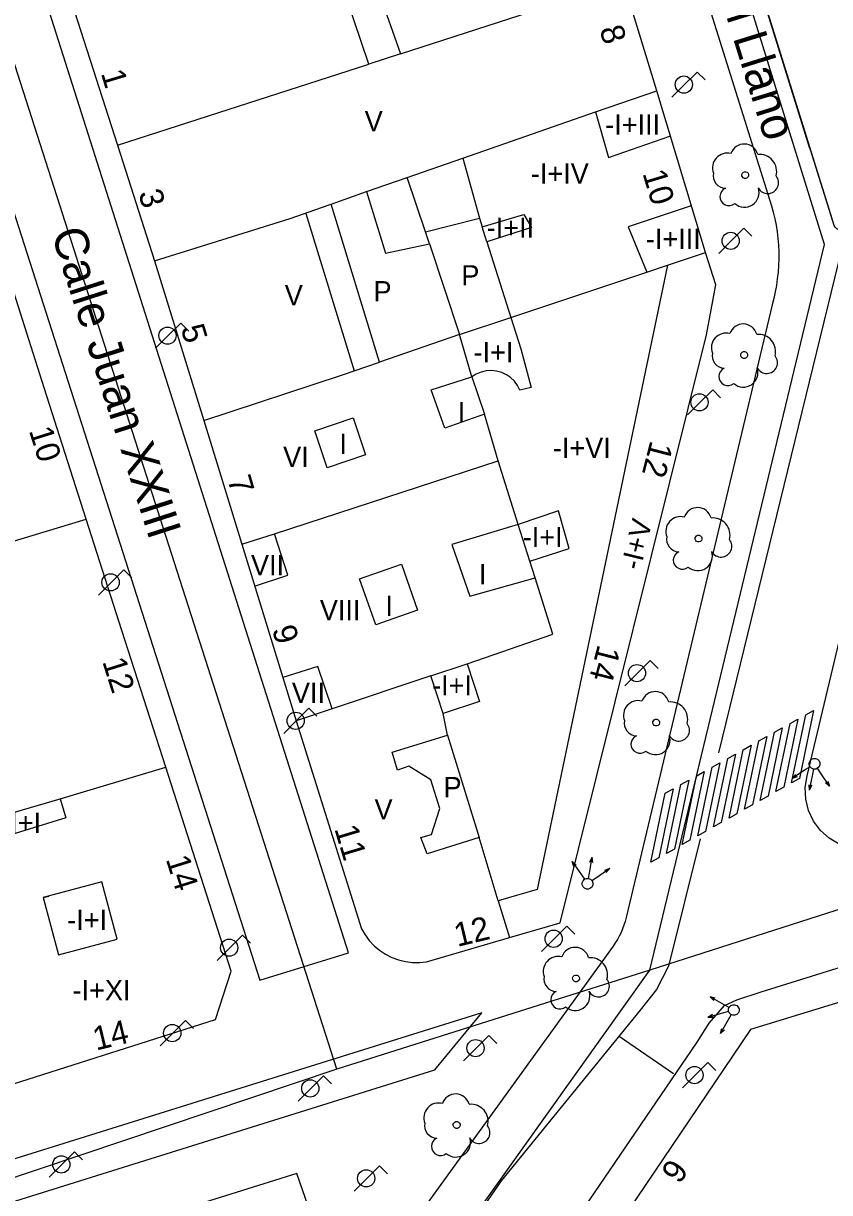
# Model space of a CAD drawing. Extents: x 282771 to 285132, y 4823109 to 4825496.
# Drawn here: x 285030 to 285089.7, y 4823691.1 to 4823777.7 of the extents above; entities that cross this region are included whole.
import ezdxf

# ---------------------------------------------------------------- set-up
doc = ezdxf.new("R2010")
doc.units = 0
for name, color, linetype in [('ACERA-BORDILLO', 7, 'Continuous'), ('ACERA-INTERIOR', 7, 'Continuous'), ('ARBOL', 7, 'Continuous'), ('BORDILLO', 7, 'Continuous'), ('CALLE-EJE', 7, 'Continuous'), ('CALLE-TEXTO', 7, 'Continuous'), ('EDIFICIO', 7, 'Continuous'), ('FAROLA', 7, 'Continuous'), ('INTERIOR-EDIFICIO', 7, 'Continuous'), ('MEDIANERA', 7, 'Continuous'), ('NUM-LOCAL', 7, 'Continuous'), ('NUM-PORTAL', 7, 'Continuous'), ('PASO-PEATONES', 7, 'Continuous'), ('SEMAFORO', 7, 'Continuous'), ('SENAL-VIARIA', 7, 'Continuous'), ('TXT-ALTURA-EDIFICIO', 7, 'Continuous'), ('ZONA-VERDE', 7, 'Continuous')]:
    doc.layers.add(name, color=color, linetype=linetype)

msp = doc.modelspace()

# ---------------------------------------------------------------- linework, layer by layer
at = {"layer": 'ACERA-BORDILLO'}
msp.add_line((285088.231, 4823768.412), (285077.692, 4823802.202), dxfattribs=at)
for points in [[(285071.144, 4823809.595), (285085.231, 4823764.639), (285085.378, 4823764.173), (285085.508, 4823763.7), (285085.62, 4823763.22), (285085.716, 4823762.734), (285085.793, 4823762.244), (285085.852, 4823761.75), (285085.892, 4823761.254), (285085.914, 4823760.756), (285085.916, 4823760.258), (285085.901, 4823759.76), (285085.866, 4823759.264), (285085.813, 4823758.771), (285085.742, 4823758.281), (285085.653, 4823757.796), (285085.546, 4823757.317), (285085.423, 4823756.844), (285074.617, 4823711.463), (285074.542, 4823711.18), (285074.453, 4823710.9), (285074.351, 4823710.624), (285074.234, 4823710.353), (285074.105, 4823710.088), (285073.963, 4823709.83), (285073.809, 4823709.58), (285073.643, 4823709.338), (285043.563, 4823667.72)], [(285130.1, 4823728.185), (285093.776, 4823716.756), (285092.936, 4823716.536), (285092.066, 4823716.486), (285091.216, 4823716.606), (285090.396, 4823716.896), (285089.656, 4823717.336), (285089.016, 4823717.916), (285088.496, 4823718.606), (285088.126, 4823719.396), (285087.916, 4823720.236), (285087.876, 4823721.096), (285088.016, 4823721.956), (285103.347, 4823786.287), (285105.517, 4823795.557), (285107.437, 4823803.747)], [(285019.047, 4823795.556), (285047.469, 4823706.836), (285054.041, 4823708.861), (285026.457, 4823795.556)], [(285052.935, 4823662.725), (285079.88, 4823702.226), (285080.773, 4823703.644), (285081.43, 4823704.408), (285081.91, 4823704.941), (285082.815, 4823705.367), (285084.605, 4823705.958), (285124.749, 4823718.454), (285125.655, 4823718.579), (285126.455, 4823718.526), (285127.058, 4823718.33), (285127.68, 4823718.028), (285128.249, 4823717.655), (285128.781, 4823717.051), (285129.19, 4823716.446), (285129.546, 4823715.907), (285130.1, 4823714.825)]]:
    msp.add_lwpolyline(points, dxfattribs=at)
at = {"layer": 'ACERA-INTERIOR'}
msp.add_lwpolyline([(285009.075, 4823684.129), (285060.446, 4823700.183), (285063.92, 4823704.412), (285008.287, 4823687.025)], dxfattribs=at)
at = {"layer": 'ARBOL'}
for centre, major_axis, start_param, end_param in [((285083.366, 4823767.709), (0.576, 0.864), 5.573902, 8.117581), ((285082.106, 4823766.979), (0.609, 0.912), 0.334241, 2.518072), ((285084.496, 4823766.709), (0.706, 1.058), 5.039665, 6.972905), ((285081.996, 4823766.409), (-0.519, -0.778), 5.101908, 6.839093), ((285085.106, 4823765.879), (-0.442, -0.663), 5.806383, 9.123008), ((285082.236, 4823764.859), (-0.373, -0.559), 4.144381, 7.560614), ((285083.376, 4823765.159), (-0.603, -0.903), 6.15531, 8.755388), ((285083.286, 4823754.382), (0.576, 0.864), 5.573902, 8.117581), ((285082.026, 4823753.652), (0.609, 0.912), 0.334241, 2.518072), ((285084.416, 4823753.382), (0.706, 1.058), 5.039665, 6.972905), ((285081.916, 4823753.082), (-0.519, -0.778), 5.101908, 6.839093), ((285085.026, 4823752.552), (-0.442, -0.663), 5.806383, 9.123008), ((285082.156, 4823751.532), (-0.373, -0.559), 4.144381, 7.560614), ((285083.296, 4823751.832), (-0.603, -0.903), 6.15531, 8.755388), ((285078.649, 4823740.057), (0.609, 0.912), 0.334241, 2.518072), ((285079.909, 4823740.787), (0.576, 0.864), 5.573902, 8.117581), ((285081.039, 4823739.787), (0.706, 1.058), 5.039665, 6.972905), ((285078.539, 4823739.487), (-0.519, -0.778), 5.101908, 6.839093), ((285081.649, 4823738.957), (-0.442, -0.663), 5.806383, 9.123008), ((285078.779, 4823737.937), (-0.373, -0.559), 4.144381, 7.560614), ((285079.919, 4823738.237), (-0.603, -0.903), 6.15531, 8.755388), ((285076.772, 4823727.16), (0.576, 0.864), 5.573902, 8.117581), ((285075.512, 4823726.43), (0.609, 0.912), 0.334241, 2.518072), ((285077.902, 4823726.16), (0.706, 1.058), 5.039665, 6.972905), ((285075.402, 4823725.86), (-0.519, -0.778), 5.101908, 6.839093), ((285078.512, 4823725.33), (-0.442, -0.663), 5.806383, 9.123008), ((285075.642, 4823724.31), (-0.373, -0.559), 4.144381, 7.560614), ((285076.782, 4823724.61), (-0.603, -0.903), 6.15531, 8.755388), ((285070.833, 4823708.216), (0.576, 0.864), 5.573902, 8.117581), ((285069.573, 4823707.486), (0.609, 0.912), 0.334241, 2.518072), ((285071.963, 4823707.216), (0.706, 1.058), 5.039665, 6.972905), ((285069.463, 4823706.916), (-0.519, -0.778), 5.101908, 6.839093), ((285072.573, 4823706.386), (-0.442, -0.663), 5.806383, 9.123008), ((285069.703, 4823705.366), (-0.373, -0.559), 4.144381, 7.560614), ((285070.843, 4823705.666), (-0.603, -0.903), 6.15531, 8.755388), ((285060.73, 4823696.633), (0.609, 0.912), 0.334241, 2.518072), ((285061.99, 4823697.363), (0.576, 0.864), 5.573902, 8.117581), ((285063.12, 4823696.363), (0.706, 1.058), 5.039665, 6.972905), ((285060.62, 4823696.063), (-0.519, -0.778), 5.101908, 6.839093), ((285063.73, 4823695.533), (-0.442, -0.663), 5.806383, 9.123008), ((285060.86, 4823694.513), (-0.373, -0.559), 4.144381, 7.560614), ((285062, 4823694.813), (-0.603, -0.903), 6.15531, 8.755388)]:
    msp.add_ellipse(centre, major_axis=major_axis, ratio=0.999979, start_param=start_param, end_param=end_param, dxfattribs=at)
for centre in [(285083.436, 4823766.449), (285083.356, 4823753.122), (285079.979, 4823739.527), (285076.842, 4823725.9), (285070.903, 4823706.956), (285062.06, 4823696.103)]:
    msp.add_ellipse(centre, major_axis=(0.141, 0.212), ratio=0.999979, dxfattribs=at)
at = {"layer": 'BORDILLO'}
msp.add_lwpolyline([(285100.423, 4823803.426), (285098.597, 4823795.557), (285090.998, 4823762.762), (285090.938, 4823762.616), (285090.829, 4823762.49), (285090.685, 4823762.406), (285090.53, 4823762.375), (285090.373, 4823762.395), (285090.222, 4823762.467), (285090.104, 4823762.584), (285090.034, 4823762.726), (285079.767, 4823795.557), (285075.617, 4823808.847)], dxfattribs=at)
at = {"layer": 'CALLE-EJE'}
for points in [[(285076.366, 4823707.556), (285089.316, 4823761.297), (285070.357, 4823822.327)], [(285100.423, 4823803.426), (285090.998, 4823762.762), (285090.938, 4823762.616), (285090.829, 4823762.49), (285090.685, 4823762.406), (285090.53, 4823762.375), (285090.373, 4823762.395), (285090.222, 4823762.467), (285090.104, 4823762.584), (285090.034, 4823762.726), (285075.617, 4823808.847)], [(285053.196, 4823700.236), (285019.154, 4823806.295)], [(285128.247, 4823724.214), (285076.366, 4823707.556)], [(285038.755, 4823636.395), (285041.905, 4823652.285), (285043.149, 4823656.446), (285044.775, 4823660.485), (285047.571, 4823665.721), (285050.765, 4823670.819), (285059.376, 4823683.736), (285076.366, 4823707.556)], [(285076.366, 4823707.556), (285053.196, 4823700.236)], [(285053.196, 4823700.236), (285005.746, 4823684.315)]]:
    msp.add_lwpolyline(points, dxfattribs=at)
at = {"layer": 'EDIFICIO'}
for points in [[(285028.307, 4823795.556), (285036.936, 4823768.666), (285039.686, 4823760.096), (285043.326, 4823748.266), (285046.146, 4823739.106), (285050.176, 4823726.036), (285055.016, 4823710.636), (285055.276, 4823710.176), (285055.586, 4823709.756), (285055.956, 4823709.376), (285056.356, 4823709.036), (285056.796, 4823708.746), (285057.256, 4823708.506), (285057.756, 4823708.326), (285058.266, 4823708.206), (285058.786, 4823708.136), (285059.306, 4823708.126), (285059.836, 4823708.186), (285065.986, 4823709.976), (285069.726, 4823711.076), (285080.566, 4823754.626), (285081.246, 4823758.317), (285080.496, 4823760.727), (285076.877, 4823772.697), (285074.427, 4823780.777)], [(284979.916, 4823782.366), (284985.436, 4823765.216), (284988.096, 4823756.956), (284990.496, 4823749.526), (284993.516, 4823740.145), (284996.286, 4823731.555), (284999.566, 4823721.345), (285008.356, 4823694.135), (285011.466, 4823693.505), (285026.966, 4823698.425), (285044.206, 4823703.906), (285045.356, 4823707.486), (285040.506, 4823722.606), (285037.036, 4823733.416), (285034.626, 4823740.956), (285031.506, 4823750.686), (285028.626, 4823759.806), (285025.936, 4823768.346), (285023.006, 4823777.606), (285017.957, 4823793.626)], [(285130.1, 4823710.339), (285127.955, 4823714.555), (285125.562, 4823716.028), (285110.916, 4823711.466), (285098.336, 4823707.606), (285083.836, 4823703.176), (285057.275, 4823663.865), (285052.005, 4823655.695), (285050.825, 4823648.335), (285053.085, 4823646.285), (285061.595, 4823648.525), (285074.285, 4823651.605), (285086.695, 4823654.616)], [(285024.265, 4823642.295), (285026.405, 4823640.065), (285030.315, 4823641.145), (285033.675, 4823657.965), (285035.005, 4823661.865), (285037.305, 4823667.095), (285038.925, 4823670.015), (285051.666, 4823688.305), (285050.216, 4823692.506), (285014.796, 4823681.415), (285012.905, 4823677.465), (285024.265, 4823642.295)]]:
    msp.add_lwpolyline(points, dxfattribs=at)
at = {"layer": 'FAROLA'}
for p, q in [((285079.868, 4823774.08), (285078.928, 4823773.15)), ((285080.458, 4823773.49), (285079.868, 4823774.08)), ((285078.928, 4823773.15), (285077.998, 4823772.21)), ((285083.34, 4823762.509), (285082.4, 4823761.579)), ((285083.93, 4823761.919), (285083.34, 4823762.509)), ((285082.4, 4823761.579), (285081.47, 4823760.639)), ((285041.622, 4823755.489), (285040.682, 4823754.559)), ((285042.212, 4823754.899), (285041.622, 4823755.489)), ((285040.682, 4823754.559), (285039.752, 4823753.619)), ((285081.026, 4823750.551), (285080.086, 4823749.621)), ((285081.616, 4823749.961), (285081.026, 4823750.551)), ((285080.086, 4823749.621), (285079.156, 4823748.681)), ((285037.406, 4823737.218), (285036.466, 4823736.288)), ((285037.996, 4823736.628), (285037.406, 4823737.218)), ((285036.466, 4823736.288), (285035.536, 4823735.348)), ((285076.397, 4823730.494), (285075.457, 4823729.564)), ((285076.987, 4823729.904), (285076.397, 4823730.494)), ((285075.457, 4823729.564), (285074.527, 4823728.624)), ((285051.116, 4823726.966), (285050.176, 4823726.036)), ((285051.706, 4823726.376), (285051.116, 4823726.966)), ((285050.176, 4823726.036), (285049.246, 4823725.096)), ((285070.226, 4823710.823), (285069.286, 4823709.893)), ((285070.816, 4823710.233), (285070.226, 4823710.823)), ((285046.19, 4823710.163), (285045.25, 4823709.233)), ((285046.78, 4823709.573), (285046.19, 4823710.163)), ((285069.286, 4823709.893), (285068.356, 4823708.953)), ((285045.25, 4823709.233), (285044.32, 4823708.293)), ((285041.973, 4823703.838), (285041.033, 4823702.908)), ((285042.563, 4823703.248), (285041.973, 4823703.838)), ((285041.033, 4823702.908), (285040.103, 4823701.968)), ((285064.44, 4823702.723), (285063.5, 4823701.793)), ((285065.03, 4823702.133), (285064.44, 4823702.723)), ((285063.5, 4823701.793), (285062.57, 4823700.853)), ((285080.656, 4823700.726), (285079.716, 4823699.796)), ((285081.246, 4823700.136), (285080.656, 4823700.726)), ((285052.198, 4823699.741), (285051.258, 4823698.811)), ((285052.788, 4823699.151), (285052.198, 4823699.741)), ((285079.716, 4823699.796), (285078.786, 4823698.856)), ((285051.258, 4823698.811), (285050.328, 4823697.871)), ((285033.757, 4823694.11), (285032.817, 4823693.18)), ((285034.347, 4823693.52), (285033.757, 4823694.11)), ((285032.817, 4823693.18), (285031.887, 4823692.24)), ((285056.34, 4823693.08), (285055.4, 4823692.15)), ((285056.93, 4823692.49), (285056.34, 4823693.08)), ((285055.4, 4823692.15), (285054.47, 4823691.21))]:
    msp.add_line(p, q, dxfattribs=at)
for centre in [(285078.888, 4823773.15), (285082.36, 4823761.579), (285040.642, 4823754.559), (285080.046, 4823749.621), (285036.426, 4823736.288), (285075.417, 4823729.564), (285050.136, 4823726.036), (285045.21, 4823709.233), (285069.246, 4823709.893), (285040.993, 4823702.908), (285063.46, 4823701.793), (285055.36, 4823692.15)]:
    msp.add_circle(centre, 0.638, dxfattribs=at)
for centre, major_axis in [((285079.676, 4823699.796), (0.355, 0.53)), ((285051.218, 4823698.811), (0.356, 0.529)), ((285032.777, 4823693.18), (0.356, 0.529))]:
    msp.add_ellipse(centre, major_axis=major_axis, ratio=0.999979, dxfattribs=at)
at = {"layer": 'INTERIOR-EDIFICIO'}
for q in [(285062.276, 4823754.646), (285064.126, 4823748.746)]:
    msp.add_line((285063.196, 4823751.496), q, dxfattribs=at)
for points in [[(285055.546, 4823774.666), (285053.317, 4823781.336), (285055.627, 4823782.187), (285063.007, 4823784.417), (285063.677, 4823782.227), (285056.297, 4823779.997), (285057.906, 4823775.436), (285055.546, 4823774.666)], [(285062.276, 4823754.646), (285056.347, 4823752.604), (285052.756, 4823764.296), (285055.376, 4823765.236), (285058.406, 4823766.276), (285062.516, 4823767.706), (285063.746, 4823763.266), (285063.946, 4823762.616), (285067.046, 4823763.526), (285067.606, 4823762.556), (285064.296, 4823761.516), (285066.066, 4823755.906), (285066.816, 4823753.576), (285067.586, 4823750.706), (285066.736, 4823750.516), (285066.566, 4823750.856), (285066.336, 4823751.176), (285066.056, 4823751.446), (285065.746, 4823751.666), (285065.396, 4823751.826), (285065.016, 4823751.936), (285064.636, 4823751.976), (285064.246, 4823751.946), (285063.866, 4823751.856), (285063.516, 4823751.706), (285063.196, 4823751.496)], [(285064.126, 4823748.746), (285061.186, 4823747.706), (285060.166, 4823750.546), (285063.196, 4823751.496)], [(285052.476, 4823744.766), (285051.556, 4823747.506), (285054.386, 4823748.466), (285055.306, 4823745.726), (285052.476, 4823744.766)], [(285067.866, 4823736.616), (285067.476, 4823737.856), (285070.396, 4823738.786), (285069.616, 4823741.586), (285066.616, 4823740.566), (285061.706, 4823739.096), (285063.026, 4823735.276), (285067.866, 4823736.616)], [(285057.966, 4823737.636), (285059.166, 4823734.226), (285056.066, 4823733.136), (285054.866, 4823736.536), (285057.966, 4823737.636)], [(285063.756, 4823727.456), (285061.056, 4823726.576), (285060.146, 4823729.366), (285062.846, 4823730.246), (285063.756, 4823727.456)], [(285059.866, 4823716.176), (285059.406, 4823717.396), (285060.186, 4823717.616), (285060.806, 4823719.546), (285060.146, 4823721.656), (285058.516, 4823722.666), (285057.686, 4823722.376), (285057.286, 4823723.706), (285061.386, 4823724.976), (285063.726, 4823717.386), (285059.866, 4823716.176)], [(285024.456, 4823717.866), (285032.686, 4823720.266), (285033.116, 4823718.856), (285024.926, 4823716.336), (285024.456, 4823717.866)], [(285036.916, 4823709.856), (285035.786, 4823714.106), (285031.426, 4823712.944), (285032.566, 4823708.696), (285036.916, 4823709.856)]]:
    msp.add_lwpolyline(points, dxfattribs=at)
at = {"layer": 'MEDIANERA'}
for p, q in [((285057.906, 4823775.436), (285074.427, 4823780.777)), ((285036.936, 4823768.666), (285055.546, 4823774.666)), ((285072.346, 4823771.127), (285076.877, 4823772.697)), ((285062.516, 4823767.706), (285072.346, 4823771.127)), ((285059.756, 4823762.236), (285058.406, 4823766.276)), ((285050.876, 4823763.596), (285054.456, 4823751.956)), ((285059.756, 4823762.236), (285063.746, 4823763.266)), ((285060.036, 4823761.366), (285059.756, 4823762.236)), ((285064.296, 4823761.516), (285063.946, 4823762.616)), ((285077.666, 4823759.777), (285080.496, 4823760.727)), ((285076.146, 4823759.266), (285077.666, 4823759.777)), ((285054.457, 4823751.953), (285056.347, 4823752.604)), ((285065.126, 4823745.276), (285064.126, 4823748.746)), ((285048.556, 4823739.886), (285065.126, 4823745.276)), ((285046.146, 4823739.106), (285048.556, 4823739.886)), ((285060.146, 4823729.366), (285052.826, 4823726.916)), ((285052.826, 4823726.916), (285050.176, 4823726.036)), ((285061.386, 4823724.976), (285061.056, 4823726.576)), ((285032.686, 4823720.266), (285040.506, 4823722.606)), ((285065.146, 4823712.706), (285063.726, 4823717.386)), ((285031.426, 4823712.946), (285031.846, 4823713.056)), ((285065.146, 4823712.706), (285065.986, 4823709.976))]:
    msp.add_line(p, q, dxfattribs=at)
for points in [[(285072.346, 4823771.127), (285073.296, 4823767.757), (285077.846, 4823769.327)], [(285055.376, 4823765.236), (285056.786, 4823760.666), (285060.036, 4823761.366)], [(285039.686, 4823760.096), (285049.736, 4823763.236), (285052.606, 4823764.246), (285052.755, 4823764.3)], [(285079.436, 4823764.167), (285074.766, 4823762.627), (285076.146, 4823759.266)], [(285060.036, 4823761.366), (285062.276, 4823754.646), (285066.066, 4823755.906), (285076.146, 4823759.266)], [(285077.666, 4823759.777), (285068.026, 4823713.536), (285065.146, 4823712.706)], [(285043.326, 4823748.266), (285053.536, 4823751.636), (285054.457, 4823751.953)], [(285067.476, 4823737.856), (285066.616, 4823740.566), (285065.126, 4823745.276)], [(285025.136, 4823738.096), (285030.616, 4823739.746), (285034.626, 4823740.956)], [(285047.096, 4823736.016), (285049.556, 4823736.816), (285048.556, 4823739.886)], [(285062.846, 4823730.246), (285069.186, 4823732.456), (285067.866, 4823736.616)], [(285052.826, 4823726.916), (285051.786, 4823730.066), (285049.186, 4823729.236)]]:
    msp.add_lwpolyline(points, dxfattribs=at)
at = {"layer": 'PASO-PEATONES'}
for points in [[(285086.866, 4823721.441), (285087.914, 4823726.479), (285088.492, 4823726.802), (285087.445, 4823721.768)], [(285084.551, 4823720.134), (285085.603, 4823725.187), (285086.181, 4823725.51), (285085.13, 4823720.461)], [(285085.709, 4823720.788), (285086.759, 4823725.833), (285087.337, 4823726.156), (285086.288, 4823721.115)], [(285083.394, 4823719.48), (285084.447, 4823724.542), (285085.025, 4823724.865), (285083.973, 4823719.807)], [(285082.237, 4823718.826), (285083.291, 4823723.896), (285083.869, 4823724.219), (285082.815, 4823719.153)], [(285079.922, 4823717.519), (285080.98, 4823722.605), (285081.558, 4823722.928), (285080.5, 4823717.846)], [(285081.079, 4823718.173), (285082.136, 4823723.25), (285082.713, 4823723.573), (285081.658, 4823718.5)], [(285078.764, 4823716.865), (285079.744, 4823721.574), (285079.839, 4823721.967), (285080.402, 4823722.282), (285079.343, 4823717.192)], [(285077.607, 4823716.211), (285078.668, 4823721.313), (285079.246, 4823721.636), (285078.186, 4823716.538)], [(285076.449, 4823715.558), (285077.513, 4823720.668), (285078.09, 4823720.99), (285077.028, 4823715.885)]]:
    msp.add_lwpolyline(points, close=True, dxfattribs=at)
at = {"layer": 'SEMAFORO'}
for p, q in [((285087.907, 4823722.417), (285086.904, 4823721.759)), ((285087.167, 4823722.051), (285086.904, 4823721.759)), ((285088.242, 4823722.637), (285087.907, 4823722.417)), ((285088.415, 4823722.081), (285088.171, 4823720.904)), ((285088.496, 4823722.469), (285088.415, 4823722.081)), ((285089.015, 4823722.187), (285088.796, 4823722.522)), ((285089.674, 4823721.184), (285089.015, 4823722.187)), ((285087.277, 4823721.884), (285086.904, 4823721.759)), ((285088.138, 4823721.301), (285088.171, 4823720.904)), ((285088.359, 4823721.255), (285088.171, 4823720.904)), ((285089.674, 4823721.184), (285089.381, 4823721.447)), ((285089.549, 4823721.557), (285089.674, 4823721.184)), ((285071.895, 4823714.746), (285072.107, 4823715.929)), ((285071.929, 4823715.573), (285072.107, 4823715.929)), ((285072.151, 4823715.533), (285072.107, 4823715.929)), ((285070.613, 4823715.607), (285071.299, 4823714.622)), ((285070.613, 4823715.607), (285070.912, 4823715.353)), ((285070.748, 4823715.238), (285070.613, 4823715.607)), ((285072.412, 4823714.423), (285073.397, 4823715.109)), ((285073.028, 4823714.974), (285073.397, 4823715.109)), ((285073.143, 4823714.81), (285073.397, 4823715.109)), ((285071.299, 4823714.622), (285071.527, 4823714.294)), ((285071.826, 4823714.356), (285071.895, 4823714.746)), ((285072.084, 4823714.195), (285072.412, 4823714.423)), ((285081.886, 4823705.004), (285080.837, 4823705.586)), ((285081.121, 4823705.314), (285080.837, 4823705.586)), ((285081.218, 4823705.489), (285080.837, 4823705.586)), ((285082.236, 4823704.81), (285081.886, 4823705.004)), ((285081.825, 4823704.398), (285080.669, 4823704.066)), ((285081.005, 4823704.28), (285080.669, 4823704.066)), ((285081.067, 4823704.063), (285080.669, 4823704.066)), ((285081.616, 4823702.867), (285082.198, 4823703.916)), ((285082.205, 4823704.507), (285081.825, 4823704.398)), ((285082.198, 4823703.916), (285082.392, 4823704.266)), ((285081.616, 4823702.867), (285081.713, 4823703.248)), ((285081.888, 4823703.151), (285081.616, 4823702.867))]:
    msp.add_line(p, q, dxfattribs=at)
for centre, major_axis in [((285088.576, 4823722.856), (-0.222, -0.332)), ((285071.756, 4823713.966), (0.223, 0.332)), ((285082.586, 4823704.616), (0.223, 0.332))]:
    msp.add_ellipse(centre, major_axis=major_axis, ratio=0.999979, dxfattribs=at)
at = {"layer": 'SENAL-VIARIA'}
for p, q in [((285081.485, 4823723.664), (285090.882, 4823762.142)), ((285074.098, 4823702.689), (285078.115, 4823699.906))]:
    msp.add_line(p, q, dxfattribs=at)
msp.add_lwpolyline([(285080.101, 4823717.284), (285077.759, 4823707.862), (285076.861, 4823706.135), (285075.659, 4823704.604), (285065.365, 4823691.971), (285054.175, 4823675.738)], dxfattribs=at)
at = {"layer": 'ZONA-VERDE'}
msp.add_line((285089.887, 4823763.197), (285079.771, 4823795.557), dxfattribs=at)

# ---------------------------------------------------------------- texts
at = {"layer": 'CALLE-TEXTO'}
for s, rotation, p in [('Avenida de El Llano', 287.25767, (285076.112, 4823797.229)), ('Calle Juan XXIII', 287.79524, (285032.011, 4823762.147))]:
    msp.add_text(s, height=2.5, rotation=rotation, dxfattribs=at).set_placement(p)
at = {"layer": 'NUM-LOCAL'}
msp.add_text('14', height=1.75, rotation=13.59064, dxfattribs=at).set_placement((285035.352, 4823701.608))
at = {"layer": 'NUM-PORTAL'}
for s, rotation, p in [('8', 286.77942, (285072.625, 4823777.254)), ('1', 286.77942, (285035.698, 4823773.997)), ('10', 286.77943, (285075.813, 4823766.58)), ('3', 286.77942, (285038.465, 4823765.113)), ('5', 286.77942, (285041.604, 4823755.116)), ('10', 287.57943, (285030.363, 4823747.529)), ('12', 255.49965, (285076.424, 4823746.848)), ('7', 286.77942, (285045.06, 4823743.916)), ('9', 286.77942, (285048.365, 4823732.823)), ('14', 255.49965, (285072.531, 4823731.742)), ('12', 287.57943, (285035.796, 4823730.431)), ('11', 286.77943, (285052.989, 4823718.044)), ('14', 287.57943, (285040.505, 4823715.785)), ('12', 13.59064, (285062.109, 4823709.286)), ('9', 55.95003, (285078.571, 4823691.66))]:
    msp.add_text(s, height=1.75, rotation=rotation, dxfattribs=at).set_placement(p)
at = {"layer": 'TXT-ALTURA-EDIFICIO'}
for s, rotation, p in [('V', 0.0006, (285055.248, 4823769.686)), ('-I+III', 0.0006, (285073.062, 4823769.437)), ('-I+IV', 0.0006, (285067.555, 4823765.816)), ('-I+II', 0.0006, (285064.283, 4823761.806)), ('-I+III', 0.0006, (285076.072, 4823760.977)), ('P', 0.0006, (285062.411, 4823758.276)), ('P', 0.0006, (285055.901, 4823757.096)), ('V', 0.0006, (285049.327, 4823756.796)), ('-I+I', 0.0006, (285063.313, 4823752.586)), ('I', 0.0006, (285062.135, 4823748.136)), ('I', 0.0006, (285053.375, 4823745.796)), ('VI', 0.0006, (285049.207, 4823744.826)), ('-I+VI', 0.0006, (285069.184, 4823745.496)), ('-I+V', 76.32007, (285075.667, 4823737.123)), ('-I+I', 0.0006, (285066.956, 4823738.896)), ('VII', 0.0006, (285046.826, 4823736.816)), ('I', 0.0006, (285063.705, 4823736.136)), ('VIII', 0.0006, (285051.926, 4823733.486)), ('I', 0.0006, (285056.785, 4823733.806)), ('-I+I', 0.0006, (285060.239, 4823727.912)), ('VII', 0.0006, (285049.856, 4823727.356)), ('P', 0.0006, (285061.09, 4823720.376)), ('V', 0.0006, (285055.977, 4823718.726)), ('-I+I', 0.0006, (285028.322, 4823717.736)), ('-I+I', 0.00059, (285033.212, 4823710.546)), ('-I+XI', 0.00059, (285033.608, 4823705.335))]:
    msp.add_text(s, height=1.5, rotation=rotation, dxfattribs=at).set_placement(p)

doc.saveas('drawing.dxf')
